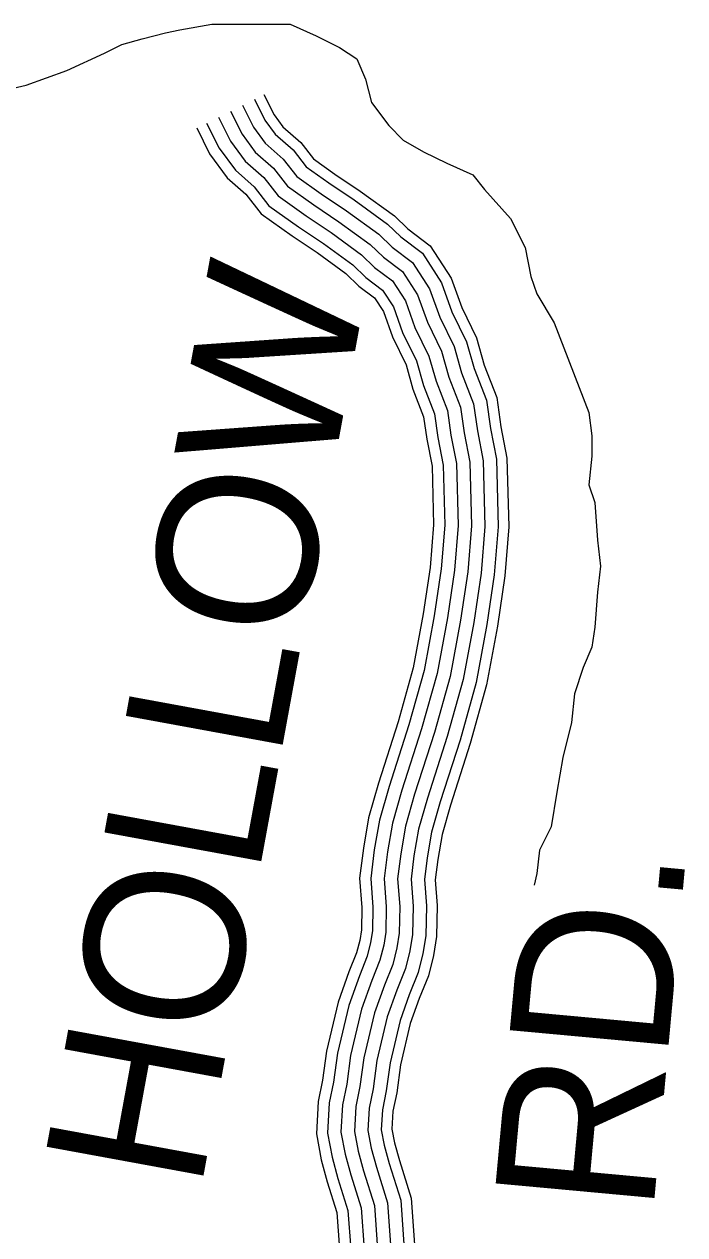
# Model space of a CAD drawing. Extents: x 1788175 to 1969470, y 584502 to 738744.
# Drawn here: x 1917533 to 1919065, y 626688 to 629499 of the extents above; entities that cross this region are included whole.
import ezdxf

# ---------------------------------------------------------------- set-up
doc = ezdxf.new("R2010")
doc.units = 0
for name, color, linetype in [('DESIGN - ROW - Right-of-Way and Easement Labels', 7, 'Continuous'), ('DESIGN - TRANSPORTATION - Text', 7, 'Continuous'), ('SURVEY - TRANSPORTATION - Roads', 7, 'Continuous')]:
    doc.layers.add(name, color=color, linetype=linetype)

msp = doc.modelspace()

# ---------------------------------------------------------------- linework, layer by layer
at = {"layer": 'DESIGN - TRANSPORTATION - Text'}
msp.add_lwpolyline([(1917449.8, 629337.8), (1917537.3, 629358), (1917631.5, 629391.7), (1917719, 629432), (1917759.4, 629452.2), (1917806.5, 629465.7), (1917860.4, 629479.1), (1917894, 629485.9), (1917968, 629499.3), (1918055.5, 629499.3), (1918149.7, 629499.3), (1918210.3, 629472.4), (1918264.2, 629445.5), (1918304.5, 629418.6), (1918324.7, 629371.5), (1918338.2, 629317.6), (1918378.6, 629263.8), (1918412.2, 629230.1), (1918459.3, 629203.2), (1918513.2, 629176.3), (1918573.7, 629149.4), (1918600.6, 629115.7), (1918661.2, 629048.4), (1918694.9, 628981.1), (1918708.3, 628913.8), (1918721.8, 628873.5), (1918762.2, 628806.2), (1918842.9, 628597.5), (1918849.6, 628543.7), (1918849.6, 628496.6), (1918842.9, 628429.3), (1918856.4, 628388.9), (1918863.1, 628301.4), (1918869.8, 628240.8), (1918863.1, 628180.3), (1918856.4, 628099.5), (1918849.6, 628052.4), (1918829.5, 628005.3), (1918809.3, 627944.7), (1918802.5, 627877.4), (1918782.3, 627796.7), (1918768.9, 627715.9), (1918755.4, 627635.2), (1918728.5, 627581.3), (1918721.8, 627527.5), (1918716.3, 627500)], dxfattribs=at)
at = {"layer": 'SURVEY - TRANSPORTATION - Roads'}
for points in [[(1918089, 629336.2), (1918112.4, 629289.2), (1918133.1, 629261.1), (1918174.5, 629224.5), (1918204.3, 629186.5), (1918253.7, 629151.3), (1918312.6, 629111.8), (1918391.7, 629054.2), (1918422.6, 629024.1), (1918474.9, 628984.8), (1918523.4, 628909.8), (1918548.1, 628841.1), (1918582.3, 628770.7), (1918600.1, 628707.3), (1918629.1, 628632.4), (1918639, 628564.6), (1918652.9, 628491.6), (1918657.2, 628331.8), (1918648, 628218), (1918630.8, 628101.2), (1918605.5, 627965.3), (1918567.7, 627829.2), (1918521.5, 627686.2), (1918502.2, 627617.6), (1918492.1, 627559.9), (1918486.2, 627512.4), (1918490.7, 627452.9), (1918489.4, 627380.5), (1918482.2, 627336.7), (1918470.4, 627289.3), (1918449.4, 627236.8), (1918428.5, 627178.5), (1918405.9, 627082.8), (1918397, 627017.9), (1918388.3, 626975.2), (1918386, 626933.8), (1918392, 626901.7), (1918403.2, 626860.8), (1918430.9, 626772.9), (1918439.4, 626654.4)], [(1918039.2, 629311.4), (1918064.7, 629260), (1918091.7, 629223.3), (1918133.8, 629186.1), (1918165.4, 629145.8), (1918222, 629105.5), (1918280.7, 629066.2), (1918355.7, 629011.5), (1918386.2, 628981.7), (1918433.5, 628946.2), (1918473.2, 628885), (1918496.7, 628819.4), (1918530.1, 628750.8), (1918547.2, 628689.7), (1918574.9, 628618.1), (1918584.1, 628555.3), (1918597.3, 628485.6), (1918601.4, 628333.3), (1918592.6, 628224.3), (1918575.8, 628110.3), (1918551.2, 627977.9), (1918514.3, 627845.3), (1918468.2, 627702.3), (1918447.8, 627630), (1918437, 627568.1), (1918430.2, 627513.7), (1918435, 627451.3), (1918433.7, 627385.5), (1918427.6, 627347.9), (1918417.3, 627306.4), (1918397.3, 627256.6), (1918375, 627194.4), (1918351.1, 627093), (1918342, 627027.3), (1918332.9, 626982.3), (1918330, 626930.2), (1918337.7, 626889.2), (1918349.8, 626845.1), (1918375.8, 626762.4), (1918383.5, 626654.5)], [(1918066.9, 629325.2), (1918091.3, 629276.2), (1918114.7, 629244.3), (1918156.5, 629207.5), (1918187.1, 629168.5), (1918239.6, 629131), (1918298.4, 629091.6), (1918375.7, 629035.2), (1918406.4, 629005.3), (1918456.5, 628967.7), (1918501.1, 628898.8), (1918525.3, 628831.5), (1918559.1, 628761.9), (1918576.7, 628699.5), (1918605, 628626), (1918614.6, 628560.5), (1918628.2, 628488.9), (1918632.4, 628332.5), (1918623.4, 628220.8), (1918606.4, 628105.3), (1918581.4, 627970.9), (1918544, 627836.4), (1918497.9, 627693.3), (1918478, 627623.1), (1918467.7, 627563.5), (1918461.4, 627512.9), (1918466, 627452.2), (1918464.7, 627382.7), (1918458, 627341.7), (1918446.9, 627296.9), (1918426.3, 627245.6), (1918404.7, 627185.6), (1918381.6, 627087.3), (1918372.6, 627022.1), (1918363.7, 626978.3), (1918361.1, 626932.2), (1918367.9, 626896.1), (1918379.5, 626853.8), (1918406.4, 626768.2), (1918414.6, 626654.4)], [(1917983.7, 629283.7), (1918011.6, 629227.6), (1918045.7, 629181.2), (1918088.6, 629143.4), (1918122.1, 629100.5), (1918186.7, 629054.5), (1918245.1, 629015.4), (1918315.6, 628964), (1918345.8, 628934.5), (1918387.5, 628903.2), (1918417.2, 628857.3), (1918439.4, 628795.3), (1918471.9, 628728.7), (1918488.3, 628670.1), (1918514.5, 628602.2), (1918522.9, 628545.1), (1918535.5, 628479), (1918539.3, 628335), (1918530.9, 628231.4), (1918514.6, 628120.5), (1918490.7, 627991.9), (1918454.9, 627863.1), (1918408.8, 627720.3), (1918387.2, 627643.8), (1918375.7, 627577.2), (1918368, 627515.2), (1918372.9, 627449.5), (1918371.8, 627391.1), (1918366.8, 627360.4), (1918358.2, 627325.5), (1918339.4, 627278.6), (1918315.4, 627212), (1918290.1, 627104.4), (1918280.9, 627037.7), (1918271.2, 626990.2), (1918267.7, 626926.1), (1918277.2, 626875.2), (1918290.3, 626827.5), (1918314.4, 626750.7), (1918321.4, 626654.5)], [(1918011.4, 629297.5), (1918038.1, 629243.8), (1918068.7, 629202.2), (1918111.2, 629164.8), (1918143.8, 629123.2), (1918204.4, 629080), (1918262.9, 629040.8), (1918335.6, 628987.7), (1918366, 628958.1), (1918410.5, 628924.7), (1918445.2, 628871.1), (1918468.1, 628807.4), (1918501, 628739.7), (1918517.8, 628679.9), (1918544.7, 628610.2), (1918553.5, 628550.2), (1918566.4, 628482.3), (1918570.3, 628334.1), (1918561.7, 628227.8), (1918545.2, 628115.4), (1918520.9, 627984.9), (1918484.6, 627854.2), (1918438.5, 627711.3), (1918417.5, 627636.9), (1918406.3, 627572.6), (1918399.1, 627514.4), (1918404, 627450.4), (1918402.8, 627388.3), (1918397.2, 627354.2), (1918387.7, 627316), (1918368.4, 627267.6), (1918345.2, 627203.2), (1918320.6, 627098.7), (1918311.4, 627032.5), (1918302, 626986.3), (1918298.8, 626928.1), (1918307.4, 626882.2), (1918320, 626836.3), (1918345.1, 626756.5), (1918352.4, 626654.5)], [(1918011.4, 629297.5), (1918038.1, 629243.8), (1918068.7, 629202.2), (1918111.2, 629164.8), (1918143.8, 629123.2), (1918204.4, 629080), (1918262.9, 629040.8), (1918335.6, 628987.7), (1918366, 628958.1), (1918410.5, 628924.7), (1918445.2, 628871.1), (1918468.1, 628807.4), (1918501, 628739.7), (1918517.8, 628679.9), (1918544.7, 628610.2), (1918553.5, 628550.2), (1918566.4, 628482.3), (1918570.3, 628334.1), (1918561.7, 628227.8), (1918545.2, 628115.4), (1918520.9, 627984.9), (1918484.6, 627854.2), (1918438.5, 627711.3), (1918417.5, 627636.9), (1918406.3, 627572.6), (1918399.1, 627514.4), (1918404, 627450.4), (1918402.8, 627388.3), (1918397.2, 627354.2), (1918387.7, 627316), (1918368.4, 627267.6), (1918345.2, 627203.2), (1918320.6, 627098.7), (1918311.4, 627032.5), (1918302, 626986.3), (1918298.8, 626928.1), (1918307.4, 626882.2), (1918320, 626836.3), (1918345.1, 626756.5), (1918352.4, 626654.5)], [(1917932.9, 629258.5), (1917963, 629198), (1918003.6, 629142.7), (1918047.1, 629104.3), (1918082.5, 629059.1), (1918154.5, 629007.8), (1918212.6, 628968.9), (1918278.9, 628920.5), (1918308.8, 628891.4), (1918345.3, 628863.9), (1918366.1, 628832), (1918387.1, 628773.3), (1918418.6, 628708.4), (1918434.4, 628652.2), (1918459.3, 628587.7), (1918467, 628535.6), (1918478.9, 628472.9), (1918482.5, 628336.5), (1918474.5, 628237.8), (1918458.7, 628129.8), (1918435.4, 628004.7), (1918400.6, 627879.4), (1918354.5, 627736.7), (1918331.8, 627656.4), (1918319.6, 627585.6), (1918311, 627516.6), (1918316.2, 627447.9), (1918315.2, 627396.2), (1918311.2, 627371.8), (1918304.1, 627343), (1918286.3, 627298.8), (1918261, 627228.2), (1918234.2, 627114.8), (1918224.9, 627047.2), (1918214.8, 626997.5), (1918210.6, 626922.4), (1918221.9, 626862.5), (1918235.9, 626811.5), (1918258.3, 626740), (1918264.5, 626654.6)], [(1917955.9, 629269.9), (1917985, 629211.4), (1918022.7, 629160.1), (1918065.9, 629122), (1918100.5, 629077.9), (1918169.1, 629029), (1918227.4, 628989.9), (1918295.5, 628940.2), (1918325.6, 628910.9), (1918364.4, 628881.8), (1918389.3, 628843.4), (1918410.8, 628783.3), (1918442.8, 628717.6), (1918458.9, 628660.3), (1918484.4, 628594.3), (1918492.3, 628539.9), (1918504.5, 628475.6), (1918508.3, 628335.8), (1918500.1, 628234.9), (1918484.1, 628125.6), (1918460.5, 627998.9), (1918425.2, 627872), (1918379.2, 627729.3), (1918357, 627650.7), (1918345, 627581.8), (1918336.8, 627515.9), (1918341.9, 627448.7), (1918340.9, 627393.9), (1918336.4, 627366.7), (1918328.6, 627335.1), (1918310.4, 627289.7), (1918285.7, 627220.9), (1918259.5, 627110.1), (1918250.3, 627042.9), (1918240.4, 626994.2), (1918236.5, 626924.1), (1918247, 626868.2), (1918260.5, 626818.8), (1918283.8, 626744.9), (1918290.3, 626654.5)]]:
    msp.add_lwpolyline(points, dxfattribs=at)

# ---------------------------------------------------------------- texts
at = {"layer": 'DESIGN - ROW - Right-of-Way and Easement Labels'}
for s, rotation, p in [('HOLLOW', 79.5923, (1917941.4, 626785.8)), ('RD.', 84.736, (1918991.4, 626733.1))]:
    msp.add_text(s, height=370, rotation=rotation, dxfattribs=at).set_placement(p)

doc.saveas('drawing.dxf')
